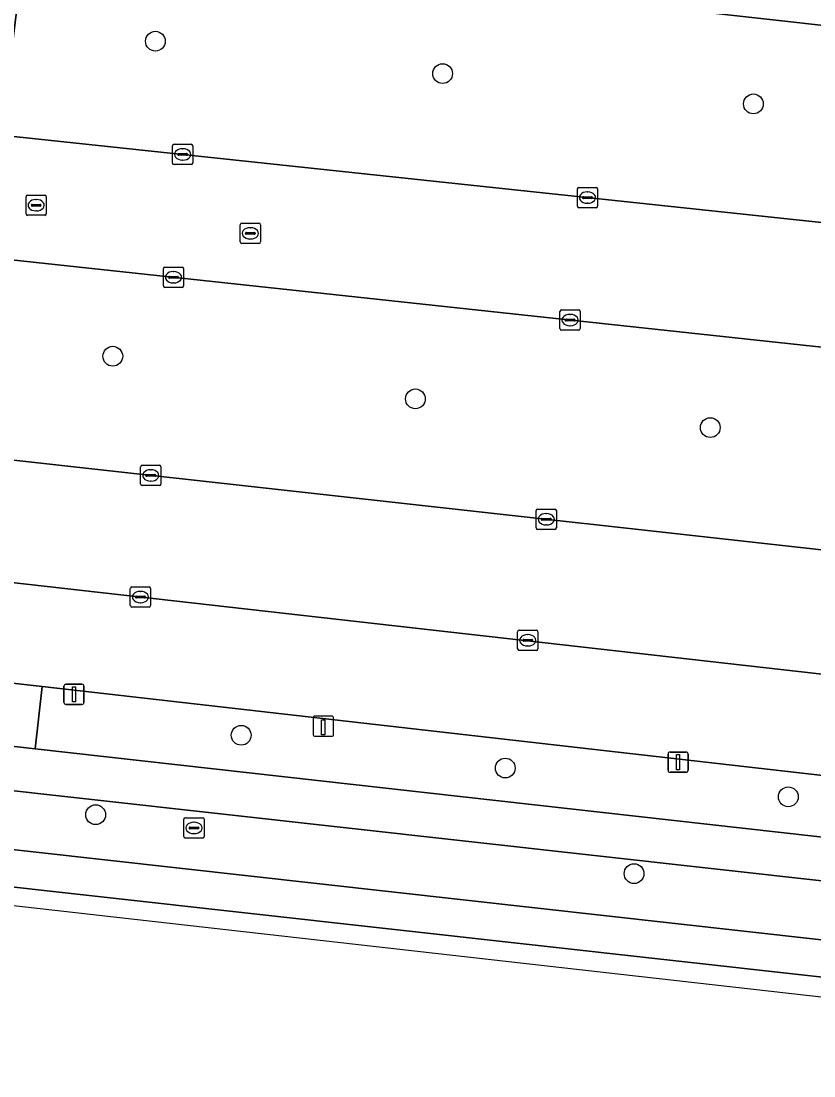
# Model space of a CAD drawing. Extents: x 162510 to 163918, y 388494 to 389774.
# Drawn here: x 162824.6 to 162863.8, y 388555 to 388607.1 of the extents above; entities that cross this region are included whole.
import ezdxf

# ---------------------------------------------------------------- set-up
doc = ezdxf.new("R2010")
doc.units = 0
for name, color, linetype in [('IMGEO_Boom', 7, 'Continuous'), ('IMGEO_Groenvoorziening', 7, 'Continuous'), ('IMGEO_Kolk', 7, 'Continuous'), ('IMGEO_Laadpaal', 7, 'Continuous'), ('IMGEO_Lichtmast', 7, 'Continuous'), ('IMGEO_Parkeervlak_open', 7, 'Continuous'), ('IMGEO_Rijbaan_lokaal_gesloten', 7, 'Continuous'), ('IMGEO_Rijbaan_lokaal_open', 7, 'Continuous'), ('IMGEO_Rioolput', 7, 'Continuous'), ('IMGEO_Voetpad_open', 7, 'Continuous')]:
    doc.layers.add(name, color=color, linetype=linetype)

msp = doc.modelspace()

# ---------------------------------------------------------------- linework, layer by layer
at = {"layer": 'IMGEO_Boom'}
for centre in [(162831.216, 388606.135), (162845.411, 388604.536), (162860.774, 388603.037), (162829.11, 388590.567), (162844.066, 388588.459), (162858.642, 388587.038), (162835.457, 388571.835), (162848.508, 388570.213), (162862.5, 388568.793), (162828.263, 388567.91), (162854.875, 388564.995)]:
    msp.add_circle(centre, 0.489, dxfattribs=at)
at = {"layer": 'IMGEO_Groenvoorziening'}
msp.add_lwpolyline([(162820.438, 388572.974), (162820.299, 388571.727), (162825.268, 388571.169), (162825.613, 388574.241), (162822.085, 388574.643)], dxfattribs=at)
for points in [[(162879.96, 388568.048), (162825.613, 388574.241), (162825.268, 388571.169), (162879.625, 388565.062)], [(162822.002, 388569.332), (162821.878, 388567.813), (162821.766, 388566.449), (162898.977, 388557.835), (162901.359, 388557.569), (162901.578, 388560.466)]]:
    msp.add_lwpolyline(points, close=True, dxfattribs=at)
at = {"layer": 'IMGEO_Kolk'}
for p, q in [((162832.137, 388601.04), (162832.989, 388601.04)), ((162832.062, 388600.114), (162832.062, 388600.966)), ((162832.321, 388600.534), (162832.321, 388600.546)), ((162832.364, 388600.583), (162832.762, 388600.583)), ((162832.55, 388600.82), (162832.575, 388600.82)), ((162832.805, 388600.546), (162832.805, 388600.534)), ((162833.063, 388600.966), (162833.063, 388600.114)), ((162832.989, 388600.04), (162832.137, 388600.04)), ((162832.759, 388600.497), (162832.361, 388600.497)), ((162832.573, 388600.26), (162832.548, 388600.26)), ((162852.072, 388597.981), (162852.072, 388598.833)), ((162852.147, 388598.907), (162852.999, 388598.907)), ((162852.374, 388598.45), (162852.772, 388598.45)), ((162852.56, 388598.687), (162852.585, 388598.687)), ((162853.073, 388598.833), (162853.073, 388597.981)), ((162852.999, 388597.907), (162852.147, 388597.907)), ((162852.331, 388598.401), (162852.331, 388598.413)), ((162852.769, 388598.364), (162852.371, 388598.364)), ((162852.583, 388598.127), (162852.558, 388598.127)), ((162852.815, 388598.413), (162852.815, 388598.401)), ((162831.61, 388594.045), (162831.61, 388594.897)), ((162831.685, 388594.971), (162832.537, 388594.971)), ((162832.611, 388594.897), (162832.611, 388594.045)), ((162831.869, 388594.465), (162831.869, 388594.477)), ((162832.307, 388594.428), (162831.909, 388594.428)), ((162831.912, 388594.514), (162832.31, 388594.514)), ((162832.098, 388594.751), (162832.123, 388594.751)), ((162832.353, 388594.477), (162832.353, 388594.465)), ((162832.537, 388593.971), (162831.685, 388593.971)), ((162832.121, 388594.191), (162832.096, 388594.191)), ((162851.213, 388591.929), (162851.213, 388592.781)), ((162851.288, 388592.855), (162852.14, 388592.855)), ((162852.214, 388592.781), (162852.214, 388591.929)), ((162851.472, 388592.349), (162851.472, 388592.361)), ((162851.91, 388592.312), (162851.512, 388592.312)), ((162851.515, 388592.398), (162851.913, 388592.398)), ((162851.701, 388592.635), (162851.726, 388592.635)), ((162851.956, 388592.361), (162851.956, 388592.349)), ((162852.14, 388591.855), (162851.288, 388591.855)), ((162851.724, 388592.075), (162851.699, 388592.075)), ((162830.488, 388584.25), (162830.488, 388585.102)), ((162830.563, 388585.176), (162831.415, 388585.176)), ((162830.976, 388584.956), (162831.001, 388584.956)), ((162831.489, 388585.102), (162831.489, 388584.25)), ((162830.747, 388584.67), (162830.747, 388584.682)), ((162831.185, 388584.633), (162830.787, 388584.633)), ((162830.79, 388584.719), (162831.188, 388584.719)), ((162830.999, 388584.396), (162830.974, 388584.396)), ((162831.231, 388584.682), (162831.231, 388584.67)), ((162831.415, 388584.176), (162830.563, 388584.176)), ((162850.034, 388582.084), (162850.034, 388582.936)), ((162850.109, 388583.01), (162850.961, 388583.01)), ((162850.522, 388582.79), (162850.547, 388582.79)), ((162851.035, 388582.936), (162851.035, 388582.084)), ((162850.293, 388582.504), (162850.293, 388582.516)), ((162850.731, 388582.467), (162850.333, 388582.467)), ((162850.336, 388582.553), (162850.734, 388582.553)), ((162850.777, 388582.516), (162850.777, 388582.504)), ((162850.961, 388582.01), (162850.109, 388582.01)), ((162850.545, 388582.23), (162850.52, 388582.23)), ((162830.052, 388579.167), (162830.904, 388579.167)), ((162829.977, 388578.241), (162829.977, 388579.093)), ((162830.236, 388578.661), (162830.236, 388578.673)), ((162830.674, 388578.624), (162830.276, 388578.624)), ((162830.279, 388578.71), (162830.677, 388578.71)), ((162830.465, 388578.947), (162830.49, 388578.947)), ((162830.72, 388578.673), (162830.72, 388578.661)), ((162830.978, 388579.093), (162830.978, 388578.241)), ((162830.904, 388578.167), (162830.052, 388578.167)), ((162830.488, 388578.387), (162830.463, 388578.387)), ((162849.12, 388576.102), (162849.12, 388576.954)), ((162849.195, 388577.028), (162850.047, 388577.028)), ((162849.379, 388576.522), (162849.379, 388576.534)), ((162849.422, 388576.571), (162849.82, 388576.571)), ((162849.608, 388576.808), (162849.633, 388576.808)), ((162849.863, 388576.534), (162849.863, 388576.522)), ((162850.121, 388576.954), (162850.121, 388576.102)), ((162850.047, 388576.028), (162849.195, 388576.028)), ((162849.817, 388576.485), (162849.419, 388576.485)), ((162849.631, 388576.248), (162849.606, 388576.248))]:
    msp.add_line(p, q, dxfattribs=at)
for points in [[(162832.137, 388601.04), (162832.989, 388601.04)], [(162832.062, 388600.114), (162832.062, 388600.966)], [(162833.063, 388600.966), (162833.063, 388600.114)], [(162832.989, 388600.04), (162832.137, 388600.04)], [(162852.072, 388597.981), (162852.072, 388598.833)], [(162852.147, 388598.907), (162852.999, 388598.907)], [(162853.073, 388598.833), (162853.073, 388597.981)], [(162852.999, 388597.907), (162852.147, 388597.907)], [(162831.61, 388594.045), (162831.61, 388594.897)], [(162831.685, 388594.971), (162832.537, 388594.971)], [(162832.611, 388594.897), (162832.611, 388594.045)], [(162832.537, 388593.971), (162831.685, 388593.971)], [(162851.213, 388591.929), (162851.213, 388592.781)], [(162851.288, 388592.855), (162852.14, 388592.855)], [(162852.214, 388592.781), (162852.214, 388591.929)], [(162852.14, 388591.855), (162851.288, 388591.855)], [(162830.488, 388584.25), (162830.488, 388585.102)], [(162830.563, 388585.176), (162831.415, 388585.176)], [(162831.489, 388585.102), (162831.489, 388584.25)], [(162831.415, 388584.176), (162830.563, 388584.176)], [(162850.034, 388582.084), (162850.034, 388582.936)], [(162850.109, 388583.01), (162850.961, 388583.01)], [(162851.035, 388582.936), (162851.035, 388582.084)], [(162850.961, 388582.01), (162850.109, 388582.01)], [(162830.052, 388579.167), (162830.904, 388579.167)], [(162829.977, 388578.241), (162829.977, 388579.093)], [(162830.978, 388579.093), (162830.978, 388578.241)], [(162830.904, 388578.167), (162830.052, 388578.167)], [(162849.12, 388576.102), (162849.12, 388576.954)], [(162849.195, 388577.028), (162850.047, 388577.028)], [(162850.121, 388576.954), (162850.121, 388576.102)], [(162850.047, 388576.028), (162849.195, 388576.028)]]:
    msp.add_lwpolyline(points, dxfattribs=at)
for centre, radius, start, end in [((162832.139, 388600.964), 0.0765, 91.552, 178.448), ((162832.139, 388600.964), 0.0765, 91.552, 178.448), ((162832.987, 388600.964), 0.0765, 1.552, 88.448), ((162832.987, 388600.964), 0.0765, 1.552, 88.448), ((162832.361, 388600.543), 0.0403, 85.8775, 175.7526), ((162832.358, 388600.533), 0.0366, 178.938, 274.7102), ((162832.762, 388600.54), 0.043, 264.8664, 352.4533), ((162832.766, 388600.545), 0.0386, 1.7309, 96.639), ((162832.139, 388600.116), 0.0765, 181.552, 268.448), ((162832.139, 388600.116), 0.0765, 181.552, 268.448), ((162832.987, 388600.116), 0.0765, 271.552, 358.448), ((162832.987, 388600.116), 0.0765, 271.552, 358.448), ((162852.149, 388598.831), 0.0765, 91.552, 178.448), ((162852.149, 388598.831), 0.0765, 91.552, 178.448), ((162852.371, 388598.41), 0.0403, 85.8775, 175.7526), ((162852.776, 388598.412), 0.0386, 1.7309, 96.639), ((162852.997, 388598.831), 0.0765, 1.552, 88.448), ((162852.997, 388598.831), 0.0765, 1.552, 88.448), ((162852.149, 388597.983), 0.0765, 181.552, 268.448), ((162852.149, 388597.983), 0.0765, 181.552, 268.448), ((162852.368, 388598.4), 0.0366, 178.938, 274.7102), ((162852.772, 388598.407), 0.043, 264.8664, 352.4533), ((162852.997, 388597.983), 0.0765, 271.552, 358.448), ((162852.997, 388597.983), 0.0765, 271.552, 358.448), ((162831.687, 388594.895), 0.0765, 91.552, 178.448), ((162831.687, 388594.895), 0.0765, 91.552, 178.448), ((162832.535, 388594.895), 0.0765, 1.552, 88.448), ((162832.535, 388594.895), 0.0765, 1.552, 88.448), ((162831.909, 388594.474), 0.0403, 85.8775, 175.7526), ((162831.906, 388594.464), 0.0366, 178.938, 274.7102), ((162832.31, 388594.471), 0.043, 264.8664, 352.4533), ((162832.314, 388594.476), 0.0386, 1.7309, 96.639), ((162831.687, 388594.047), 0.0765, 181.552, 268.448), ((162831.687, 388594.047), 0.0765, 181.552, 268.448), ((162832.535, 388594.047), 0.0765, 271.552, 358.448), ((162832.535, 388594.047), 0.0765, 271.552, 358.448), ((162851.29, 388592.779), 0.0765, 91.552, 178.448), ((162851.29, 388592.779), 0.0765, 91.552, 178.448), ((162852.138, 388592.779), 0.0765, 1.552, 88.448), ((162852.138, 388592.779), 0.0765, 1.552, 88.448), ((162851.512, 388592.358), 0.0403, 85.8775, 175.7526), ((162851.509, 388592.348), 0.0366, 178.938, 274.7102), ((162851.913, 388592.355), 0.043, 264.8664, 352.4533), ((162851.917, 388592.36), 0.0386, 1.7309, 96.639), ((162851.29, 388591.931), 0.0765, 181.552, 268.448), ((162851.29, 388591.931), 0.0765, 181.552, 268.448), ((162852.138, 388591.931), 0.0765, 271.552, 358.448), ((162852.138, 388591.931), 0.0765, 271.552, 358.448), ((162830.565, 388585.1), 0.0765, 91.552, 178.448), ((162830.565, 388585.1), 0.0765, 91.552, 178.448), ((162831.413, 388585.1), 0.0765, 1.552, 88.448), ((162831.413, 388585.1), 0.0765, 1.552, 88.448), ((162830.787, 388584.679), 0.0403, 85.8775, 175.7526), ((162830.784, 388584.669), 0.0366, 178.938, 274.7102), ((162831.188, 388584.676), 0.043, 264.8664, 352.4533), ((162831.192, 388584.681), 0.0386, 1.7309, 96.639), ((162830.565, 388584.252), 0.0765, 181.552, 268.448), ((162830.565, 388584.252), 0.0765, 181.552, 268.448), ((162831.413, 388584.252), 0.0765, 271.552, 358.448), ((162831.413, 388584.252), 0.0765, 271.552, 358.448), ((162850.111, 388582.934), 0.0765, 91.552, 178.448), ((162850.111, 388582.934), 0.0765, 91.552, 178.448), ((162850.959, 388582.934), 0.0765, 1.552, 88.448), ((162850.959, 388582.934), 0.0765, 1.552, 88.448), ((162850.333, 388582.513), 0.0403, 85.8775, 175.7526), ((162850.33, 388582.503), 0.0366, 178.938, 274.7102), ((162850.734, 388582.51), 0.043, 264.8664, 352.4533), ((162850.738, 388582.515), 0.0386, 1.7309, 96.639), ((162850.111, 388582.086), 0.0765, 181.552, 268.448), ((162850.111, 388582.086), 0.0765, 181.552, 268.448), ((162850.959, 388582.086), 0.0765, 271.552, 358.448), ((162850.959, 388582.086), 0.0765, 271.552, 358.448), ((162830.054, 388579.091), 0.0765, 91.552, 178.448), ((162830.054, 388579.091), 0.0765, 91.552, 178.448), ((162830.902, 388579.091), 0.0765, 1.552, 88.448), ((162830.902, 388579.091), 0.0765, 1.552, 88.448), ((162830.276, 388578.67), 0.0403, 85.8775, 175.7526), ((162830.273, 388578.66), 0.0366, 178.938, 274.7102), ((162830.677, 388578.667), 0.043, 264.8664, 352.4533), ((162830.681, 388578.672), 0.0386, 1.7309, 96.639), ((162830.054, 388578.243), 0.0765, 181.552, 268.448), ((162830.054, 388578.243), 0.0765, 181.552, 268.448), ((162830.902, 388578.243), 0.0765, 271.552, 358.448), ((162830.902, 388578.243), 0.0765, 271.552, 358.448), ((162849.197, 388576.952), 0.0765, 91.552, 178.448), ((162849.197, 388576.952), 0.0765, 91.552, 178.448), ((162849.419, 388576.531), 0.0403, 85.8775, 175.7526), ((162849.824, 388576.533), 0.0386, 1.7309, 96.639), ((162850.045, 388576.952), 0.0765, 1.552, 88.448), ((162850.045, 388576.952), 0.0765, 1.552, 88.448), ((162849.197, 388576.104), 0.0765, 181.552, 268.448), ((162849.197, 388576.104), 0.0765, 181.552, 268.448), ((162849.416, 388576.521), 0.0366, 178.938, 274.7102), ((162849.82, 388576.528), 0.043, 264.8664, 352.4533), ((162850.045, 388576.104), 0.0765, 271.552, 358.448), ((162850.045, 388576.104), 0.0765, 271.552, 358.448)]:
    msp.add_arc(centre, radius, start, end, dxfattribs=at)
for centre, major_axis, ratio, start_param, end_param in [((162832.549, 388600.54), (-0.387, 0.002), 0.722429, 4.712389, 7.853982), ((162832.574, 388600.54), (-0.39, 0.002), 0.717154, 1.570796, 4.712389), ((162852.559, 388598.407), (-0.387, 0.002), 0.722429, 4.712389, 7.853982), ((162852.584, 388598.407), (-0.39, 0.002), 0.717154, 1.570796, 4.712389), ((162832.097, 388594.471), (-0.387, 0.002), 0.722429, 4.712389, 7.853982), ((162832.122, 388594.471), (-0.39, 0.002), 0.717154, 1.570796, 4.712389), ((162851.7, 388592.355), (-0.387, 0.002), 0.722429, 4.712389, 7.853982), ((162851.725, 388592.355), (-0.39, 0.002), 0.717154, 1.570796, 4.712389), ((162830.975, 388584.676), (-0.387, 0.002), 0.722429, 4.712389, 7.853982), ((162831, 388584.676), (-0.39, 0.002), 0.717154, 1.570796, 4.712389), ((162850.521, 388582.51), (-0.387, 0.002), 0.722429, 4.712389, 7.853982), ((162850.546, 388582.51), (-0.39, 0.002), 0.717154, 1.570796, 4.712389), ((162830.464, 388578.667), (-0.387, 0.002), 0.722429, 4.712389, 7.853982), ((162830.489, 388578.667), (-0.39, 0.002), 0.717154, 1.570796, 4.712389), ((162849.607, 388576.528), (-0.387, 0.002), 0.722429, 4.712389, 7.853982), ((162849.632, 388576.528), (-0.39, 0.002), 0.717154, 1.570796, 4.712389)]:
    msp.add_ellipse(centre, major_axis=major_axis, ratio=ratio, start_param=start_param, end_param=end_param, dxfattribs=at)
at = {"layer": 'IMGEO_Laadpaal'}
for p, q in [((162839.017, 388572.7), (162839.017, 388571.859)), ((162839.017, 388572.7), (162839.017, 388571.859)), ((162839.933, 388572.784), (162839.092, 388572.784)), ((162839.933, 388572.784), (162839.092, 388572.784)), ((162840.017, 388571.868), (162840.017, 388572.709)), ((162840.017, 388571.868), (162840.017, 388572.709)), ((162839.101, 388571.784), (162839.942, 388571.784)), ((162839.101, 388571.784), (162839.942, 388571.784))]:
    msp.add_line(p, q, dxfattribs=at)
msp.add_lwpolyline([(162839.432, 388572.597), (162839.592, 388572.597), (162839.592, 388571.864), (162839.432, 388571.864), (162839.432, 388572.597)], dxfattribs=at)
for centre, start, end in [((162839.095, 388572.706), 92.4484, 184.2845), ((162839.095, 388572.706), 92.4484, 184.2845), ((162839.939, 388572.706), 2.4484, 94.2845), ((162839.939, 388572.706), 2.4484, 94.2845), ((162839.095, 388571.862), 182.4484, 274.2845), ((162839.095, 388571.862), 182.4484, 274.2845), ((162839.939, 388571.862), 272.4484, 4.2845), ((162839.939, 388571.862), 272.4484, 4.2845)]:
    msp.add_arc(centre, 0.0779, start, end, dxfattribs=at)
at = {"layer": 'IMGEO_Lichtmast'}
for p, q in [((162826.694, 388573.456), (162826.694, 388574.256)), ((162826.694, 388574.256), (162826.694, 388573.456)), ((162826.794, 388574.356), (162827.584, 388574.356)), ((162827.584, 388574.356), (162826.794, 388574.356)), ((162827.684, 388574.256), (162827.684, 388573.456)), ((162827.684, 388573.456), (162827.684, 388574.256)), ((162827.584, 388573.356), (162826.794, 388573.356)), ((162826.794, 388573.356), (162827.584, 388573.356)), ((162856.556, 388570.104), (162856.556, 388570.904)), ((162856.556, 388570.904), (162856.556, 388570.104)), ((162856.656, 388571.004), (162857.446, 388571.004)), ((162857.446, 388571.004), (162856.656, 388571.004)), ((162857.546, 388570.904), (162857.546, 388570.104)), ((162857.546, 388570.104), (162857.546, 388570.904)), ((162857.446, 388570.004), (162856.656, 388570.004)), ((162856.656, 388570.004), (162857.446, 388570.004))]:
    msp.add_line(p, q, dxfattribs=at)
for points in [[(162827.114, 388574.231), (162827.264, 388574.231), (162827.264, 388573.481), (162827.114, 388573.481), (162827.114, 388574.231)], [(162856.976, 388570.879), (162857.126, 388570.879), (162857.126, 388570.129), (162856.976, 388570.129), (162856.976, 388570.879)]]:
    msp.add_lwpolyline(points, dxfattribs=at)
for centre, start, end in [((162826.794, 388574.256), 90, 180), ((162826.794, 388574.256), 90, 180), ((162827.584, 388574.256), 0, 90), ((162827.584, 388574.256), 360, 90), ((162826.794, 388573.456), 180, 270), ((162826.794, 388573.456), 180, 270), ((162827.584, 388573.456), 270, 0), ((162827.584, 388573.456), 270, 0), ((162856.656, 388570.904), 90, 180), ((162856.656, 388570.904), 90, 180), ((162857.446, 388570.904), 0, 90), ((162857.446, 388570.904), 360, 90), ((162856.656, 388570.104), 180, 270), ((162856.656, 388570.104), 180, 270), ((162857.446, 388570.104), 270, 0), ((162857.446, 388570.104), 270, 0)]:
    msp.add_arc(centre, 0.1, start, end, dxfattribs=at)
at = {"layer": 'IMGEO_Parkeervlak_open'}
for points in [[(162885.661, 388604.528), (162824.809, 388611.321), (162823.586, 388601.495), (162883.015, 388595.16), (162883.868, 388603.034)], [(162881.466, 388580.837), (162882.354, 388589.051), (162823.01, 388595.454), (162821.828, 388585.689), (162882.996, 388578.912)], [(162881.147, 388572.393), (162882.237, 388572.806), (162821.191, 388579.707), (162820.438, 388572.974)], [(162822.085, 388574.643), (162825.613, 388574.241), (162879.96, 388568.048), (162880.409, 388571.009)]]:
    msp.add_lwpolyline(points, dxfattribs=at)
at = {"layer": 'IMGEO_Rijbaan_lokaal_gesloten'}
for points in [[(162758.743, 388573.783), (162749.648, 388574.764), (162748.883, 388574.833), (162748.696, 388573.118), (162756.476, 388572.206), (162788.973, 388568.398), (162815.797, 388565.297), (162821.563, 388564.63), (162870.7, 388559.148), (162898.774, 388556.016), (162898.977, 388557.835), (162821.766, 388566.449), (162812.668, 388567.464), (162798.028, 388569.18), (162789.186, 388570.216)], [(162898.661, 388555), (162898.774, 388556.016), (162870.7, 388559.148), (162821.563, 388564.63), (162815.797, 388565.297), (162788.973, 388568.398), (162756.476, 388572.206), (162748.696, 388573.118), (162748.571, 388571.976)]]:
    msp.add_lwpolyline(points, close=True, dxfattribs=at)
at = {"layer": 'IMGEO_Rijbaan_lokaal_open'}
for points in [[(162895.102, 388609.996), (162894.074, 388609.746), (162887.063, 388610.415), (162825.386, 388617.284), (162826.069, 388624.082), (162826.43, 388627.72), (162827.048, 388633.939), (162821.948, 388634.505), (162821.413, 388629.319), (162821.133, 388626.604), (162820.955, 388625.01), (162820.293, 388619.072), (162815.18, 388573.203), (162815.081, 388572.314), (162820.299, 388571.727), (162820.438, 388572.974), (162821.191, 388579.707), (162882.237, 388572.806), (162889.682, 388571.964)], [(162890.388, 388578.161), (162882.996, 388578.912), (162821.828, 388585.689), (162823.01, 388595.454), (162882.354, 388589.051), (162883.015, 388595.16), (162823.586, 388601.495), (162824.809, 388611.321), (162885.661, 388604.528), (162892.397, 388604.035), (162892.79, 388603.974)]]:
    msp.add_lwpolyline(points, dxfattribs=at)
at = {"layer": 'IMGEO_Rioolput'}
for p, q in [((162824.821, 388597.604), (162824.821, 388598.456)), ((162824.896, 388598.53), (162825.748, 388598.53)), ((162825.822, 388598.456), (162825.822, 388597.604)), ((162825.08, 388598.024), (162825.08, 388598.036)), ((162825.518, 388597.987), (162825.12, 388597.987)), ((162825.123, 388598.073), (162825.521, 388598.073)), ((162825.309, 388598.31), (162825.334, 388598.31)), ((162825.564, 388598.036), (162825.564, 388598.024)), ((162825.748, 388597.53), (162824.896, 388597.53)), ((162825.332, 388597.75), (162825.307, 388597.75)), ((162835.409, 388596.214), (162835.409, 388597.066)), ((162835.484, 388597.14), (162836.336, 388597.14)), ((162835.897, 388596.92), (162835.922, 388596.92)), ((162836.41, 388597.066), (162836.41, 388596.214)), ((162835.668, 388596.634), (162835.668, 388596.646)), ((162836.106, 388596.597), (162835.708, 388596.597)), ((162835.711, 388596.683), (162836.109, 388596.683)), ((162835.92, 388596.36), (162835.895, 388596.36)), ((162836.152, 388596.646), (162836.152, 388596.634)), ((162836.336, 388596.14), (162835.484, 388596.14)), ((162832.623, 388566.828), (162832.623, 388567.68)), ((162832.698, 388567.754), (162833.55, 388567.754)), ((162833.624, 388567.68), (162833.624, 388566.828)), ((162832.882, 388567.248), (162832.882, 388567.26)), ((162833.32, 388567.211), (162832.922, 388567.211)), ((162832.925, 388567.297), (162833.323, 388567.297)), ((162833.111, 388567.534), (162833.136, 388567.534)), ((162833.366, 388567.26), (162833.366, 388567.248)), ((162833.55, 388566.754), (162832.698, 388566.754)), ((162833.134, 388566.974), (162833.109, 388566.974))]:
    msp.add_line(p, q, dxfattribs=at)
for points in [[(162824.821, 388597.604), (162824.821, 388598.456)], [(162824.896, 388598.53), (162825.748, 388598.53)], [(162825.822, 388598.456), (162825.822, 388597.604)], [(162825.748, 388597.53), (162824.896, 388597.53)], [(162835.409, 388596.214), (162835.409, 388597.066)], [(162835.484, 388597.14), (162836.336, 388597.14)], [(162836.41, 388597.066), (162836.41, 388596.214)], [(162836.336, 388596.14), (162835.484, 388596.14)], [(162832.623, 388566.828), (162832.623, 388567.68)], [(162832.698, 388567.754), (162833.55, 388567.754)], [(162833.624, 388567.68), (162833.624, 388566.828)], [(162833.55, 388566.754), (162832.698, 388566.754)]]:
    msp.add_lwpolyline(points, dxfattribs=at)
for centre, radius, start, end in [((162824.898, 388598.454), 0.0765, 91.552, 178.448), ((162824.898, 388598.454), 0.0765, 91.552, 178.448), ((162825.746, 388598.454), 0.0765, 1.552, 88.448), ((162825.746, 388598.454), 0.0765, 1.552, 88.448), ((162825.12, 388598.033), 0.0403, 85.8775, 175.7526), ((162825.117, 388598.023), 0.0366, 178.938, 274.7102), ((162825.521, 388598.03), 0.043, 264.8664, 352.4533), ((162825.525, 388598.035), 0.0386, 1.7309, 96.639), ((162824.898, 388597.606), 0.0765, 181.552, 268.448), ((162824.898, 388597.606), 0.0765, 181.552, 268.448), ((162825.746, 388597.606), 0.0765, 271.552, 358.448), ((162825.746, 388597.606), 0.0765, 271.552, 358.448), ((162835.486, 388597.064), 0.0765, 91.552, 178.448), ((162835.486, 388597.064), 0.0765, 91.552, 178.448), ((162836.334, 388597.064), 0.0765, 1.552, 88.448), ((162836.334, 388597.064), 0.0765, 1.552, 88.448), ((162835.708, 388596.643), 0.0403, 85.8775, 175.7526), ((162835.705, 388596.633), 0.0366, 178.938, 274.7102), ((162836.109, 388596.64), 0.043, 264.8664, 352.4533), ((162836.113, 388596.645), 0.0386, 1.7309, 96.639), ((162835.486, 388596.216), 0.0765, 181.552, 268.448), ((162835.486, 388596.216), 0.0765, 181.552, 268.448), ((162836.334, 388596.216), 0.0765, 271.552, 358.448), ((162836.334, 388596.216), 0.0765, 271.552, 358.448), ((162832.7, 388567.678), 0.0765, 91.552, 178.448), ((162832.7, 388567.678), 0.0765, 91.552, 178.448), ((162833.548, 388567.678), 0.0765, 1.552, 88.448), ((162833.548, 388567.678), 0.0765, 1.552, 88.448), ((162832.922, 388567.257), 0.0403, 85.8775, 175.7526), ((162832.919, 388567.247), 0.0366, 178.938, 274.7102), ((162833.323, 388567.254), 0.043, 264.8664, 352.4533), ((162833.327, 388567.259), 0.0386, 1.7309, 96.639), ((162832.7, 388566.83), 0.0765, 181.552, 268.448), ((162832.7, 388566.83), 0.0765, 181.552, 268.448), ((162833.548, 388566.83), 0.0765, 271.552, 358.448), ((162833.548, 388566.83), 0.0765, 271.552, 358.448)]:
    msp.add_arc(centre, radius, start, end, dxfattribs=at)
for centre, major_axis, ratio, start_param, end_param in [((162825.308, 388598.03), (-0.387, 0.002), 0.722429, 4.712389, 7.853982), ((162825.333, 388598.03), (-0.39, 0.002), 0.717154, 1.570796, 4.712389), ((162835.896, 388596.64), (-0.387, 0.002), 0.722429, 4.712389, 7.853982), ((162835.921, 388596.64), (-0.39, 0.002), 0.717154, 1.570796, 4.712389), ((162833.11, 388567.254), (-0.387, 0.002), 0.722429, 4.712389, 7.853982), ((162833.135, 388567.254), (-0.39, 0.002), 0.717154, 1.570796, 4.712389)]:
    msp.add_ellipse(centre, major_axis=major_axis, ratio=ratio, start_param=start_param, end_param=end_param, dxfattribs=at)
at = {"layer": 'IMGEO_Voetpad_open'}
for points in [[(162946.309, 388557.571), (162893.509, 388563.503), (162879.625, 388565.062), (162825.268, 388571.169), (162820.299, 388571.727), (162815.081, 388572.314), (162810.36, 388572.845), (162808.314, 388573.078), (162805.97, 388573.351), (162750.237, 388579.83), (162748.186, 388580.053), (162746.972, 388580.185), (162745.814, 388580.312), (162633.233, 388592.567)], [(162677.794, 388585.581), (162744.78, 388578.273), (162744.466, 388575.454), (162744.451, 388575.317), (162747.609, 388574.972), (162747.625, 388575.086), (162747.954, 388577.747), (162812.989, 388570.255), (162812.808, 388568.684), (162821.878, 388567.813), (162822.002, 388569.332), (162901.578, 388560.466), (162901.359, 388557.569), (162904.268, 388557.245)]]:
    msp.add_lwpolyline(points, dxfattribs=at)

doc.saveas('drawing.dxf')
